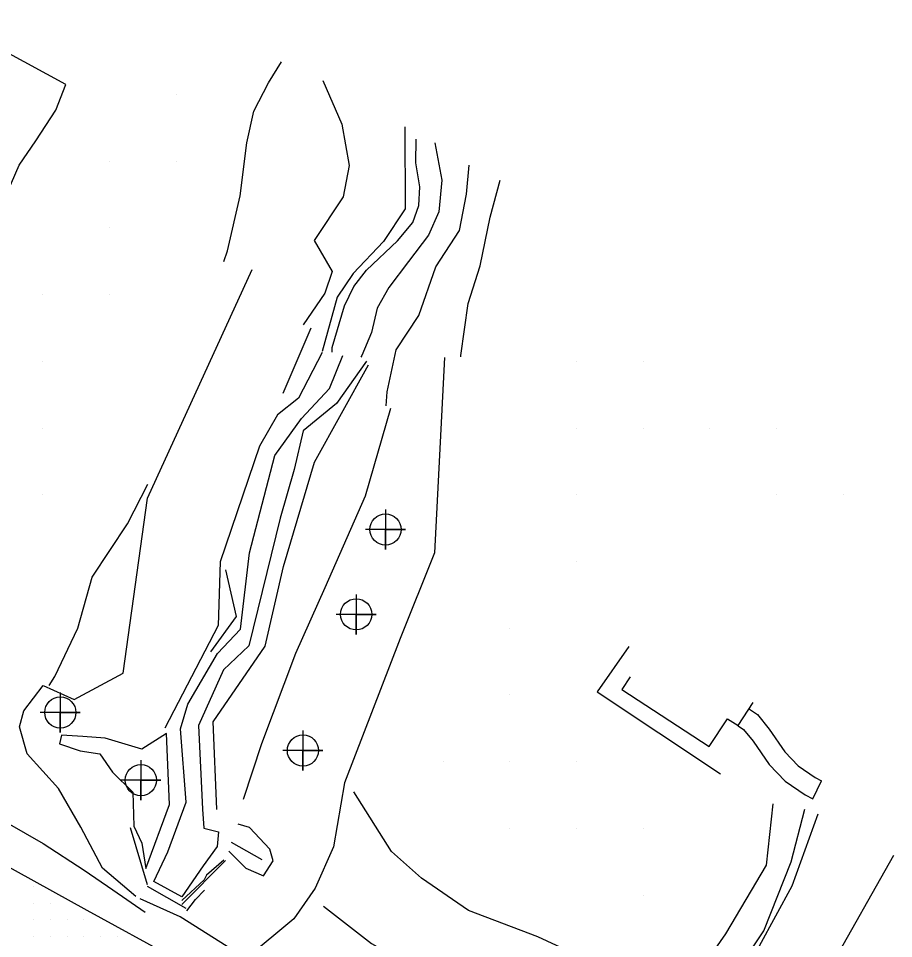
# Model space of a CAD drawing. Extents: x 1762120 to 1766775, y 709485 to 712965.
# Drawn here: x 1764771.4 to 1764902.6, y 710858.4 to 710996.3 of the extents above; entities that cross this region are included whole.
import ezdxf

# ---------------------------------------------------------------- set-up
doc = ezdxf.new("R2010")
doc.units = 0
for name, color, linetype in [('Exist DTM Breakline', 7, 'Continuous'), ('Exist DTM Breakline Underwater', 7, 'Continuous'), ('Exist DTM Drainline', 7, 'Continuous'), ('Exist DTM QL2 LIDAR Elevation Point', 7, 'Continuous'), ('Exist DTM Regular Point CELL', 7, 'Continuous'), ('Exist DTM Scan Elevation Point', 7, 'Continuous'), ('Exist Roads EOP', 7, 'Continuous'), ('Exist Structure Major Bridge WW', 7, 'Continuous'), ('Exist Structure Minor Head and End Wall', 7, 'Continuous'), ('PH Exist DTM Breakline', 7, 'Continuous')]:
    doc.layers.add(name, color=color, linetype=linetype)

msp = doc.modelspace()

# ---------------------------------------------------------------- linework, layer by layer
at = {"layer": 'Exist DTM Breakline'}
msp.add_line((1764815.26, 710949.91), (1764811.05, 710940.15), dxfattribs=at)
for points in [[(1764789.05, 710864.73), (1764784.04, 710868.97), (1764780.76, 710875.13), (1764777.42, 710880.93), (1764772.73, 710886.14), (1764771.59, 710890.16), (1764772.23, 710892.55), (1764775.11, 710896.38), (1764779.76, 710894.26), (1764787.15, 710898.24), (1764790.76, 710924.45), (1764806.46, 710958.72)], [(1764816.98, 710946.29), (1764813.39, 710939.42), (1764810.25, 710936.95), (1764807.57, 710932.26), (1764801.66, 710914.88), (1764801.35, 710905.35), (1764793.35, 710889.96)], [(1764835.29, 710945.51), (1764833.79, 710916.23), (1764828.68, 710903.41), (1764820.31, 710881.78), (1764818.68, 710872.2), (1764815.93, 710866), (1764812.7, 710861.4), (1764805.58, 710855.45), (1764795.65, 710861.68), (1764789.69, 710864.38)], [(1764801.19, 710877.77), (1764801.18, 710877.85), (1764800.64, 710890.94), (1764808.41, 710902.28), (1764811.18, 710914.22), (1764815.82, 710929.86), (1764823.89, 710944.41)], [(1764827.23, 710937.88), (1764823.4, 710924.74), (1764817.37, 710911.01), (1764812.95, 710901.15), (1764807.88, 710887.61), (1764805.1, 710879.29)], [(1764800.28, 710901.42), (1764804.11, 710906.7), (1764802.53, 710913.69)], [(1764790.52, 710868.95), (1764794.07, 710878.53), (1764793.61, 710889.15), (1764789.94, 710886.82), (1764784.43, 710888.46), (1764781.09, 710888.7), (1764777.9, 710888.93), (1764777.57, 710887.64), (1764780.69, 710886.58), (1764783.63, 710886.15), (1764785.52, 710883.36), (1764788.58, 710880.38), (1764788.74, 710875.29), (1764789.94, 710872.72), (1764790.52, 710868.95)], [(1764802.95, 710871.55), (1764805.5, 710869.01), (1764808.17, 710867.82), (1764809.62, 710870.08), (1764809.11, 710871.82), (1764806.06, 710875.06), (1764804.39, 710875.57)], [(1764802.21, 710870.2), (1764799.61, 710867.94), (1764799.28, 710867.26), (1764795.9, 710864.13)], [(1764796.66, 710862.58), (1764797.95, 710864.31), (1764799.34, 710865.69)]]:
    msp.add_lwpolyline(points, dxfattribs=at)
at = {"layer": 'Exist DTM Breakline Underwater'}
msp.add_lwpolyline([(1764823.61, 710945), (1764819.13, 710938.62), (1764814.12, 710934.52), (1764812.74, 710928.74), (1764810.67, 710921.44), (1764805.99, 710902.29), (1764802.18, 710898.74), (1764798.44, 710890.37), (1764799.01, 710877.85), (1764799.22, 710874.96), (1764801.42, 710874.45), (1764801.21, 710872.24), (1764799.11, 710869.36), (1764795.9, 710864.71), (1764791.7, 710866.98), (1764793.82, 710871.44), (1764796.59, 710878.9), (1764795.73, 710889.88), (1764796.81, 710893.56), (1764801.27, 710901.17), (1764804.72, 710904.82), (1764806.08, 710916.24), (1764809.87, 710930.83), (1764813.86, 710936.36), (1764818.07, 710940.87), (1764820.04, 710945.84)], dxfattribs=at)
at = {"layer": 'Exist DTM Drainline'}
msp.add_line((1764803.32, 710872.89), (1764807.91, 710870.27), dxfattribs=at)
at = {"layer": 'Exist DTM QL2 LIDAR Elevation Point'}
for p, q in [((1764795.09, 710984.96), (1764795.09, 710984.96)), ((1764785.09, 710974.96), (1764785.09, 710974.96)), ((1764795.09, 710974.96), (1764795.09, 710974.96)), ((1764785.09, 710964.96), (1764785.09, 710964.96)), ((1764775.08, 710954.96), (1764775.08, 710954.96)), ((1764785.09, 710954.96), (1764785.09, 710954.96)), ((1764775.08, 710944.95), (1764775.08, 710944.95)), ((1764855.09, 710944.95), (1764855.09, 710944.95)), ((1764865.1, 710944.95), (1764865.1, 710944.95)), ((1764775.08, 710934.95), (1764775.08, 710934.95)), ((1764855.09, 710934.95), (1764855.09, 710934.95)), ((1764865.1, 710934.95), (1764865.1, 710934.95)), ((1764875.1, 710934.95), (1764875.1, 710934.95)), ((1764885.1, 710934.95), (1764885.1, 710934.95)), ((1764775.08, 710924.95), (1764775.08, 710924.95)), ((1764855.09, 710924.95), (1764855.09, 710924.95)), ((1764885.1, 710924.95), (1764885.1, 710924.95)), ((1764895.1, 710924.95), (1764895.1, 710924.95)), ((1764855.09, 710914.95), (1764855.09, 710914.95)), ((1764845.09, 710904.95), (1764845.09, 710904.95)), ((1764845.09, 710894.95), (1764845.09, 710894.95)), ((1764835.09, 710884.95), (1764835.09, 710884.95)), ((1764845.09, 710884.95), (1764845.09, 710884.95)), ((1764855.09, 710884.95), (1764855.09, 710884.95)), ((1764845.09, 710874.95), (1764845.09, 710874.95)), ((1764855.09, 710874.95), (1764855.09, 710874.95)), ((1764865.1, 710874.95), (1764865.1, 710874.95)), ((1764865.1, 710864.94), (1764865.1, 710864.94))]:
    msp.add_line(p, q, dxfattribs=at)
at = {"layer": 'Exist DTM Regular Point CELL'}
for points in [[(1764826.46, 710922.75), (1764826.46, 710916.75), (1764826.46, 710919.75), (1764829.46, 710919.75), (1764823.46, 710919.75)], [(1764822.07, 710910.03), (1764822.07, 710904.03), (1764822.07, 710907.03), (1764825.07, 710907.03), (1764819.07, 710907.03)], [(1764777.7, 710895.33), (1764777.7, 710889.33), (1764777.7, 710892.33), (1764780.7, 710892.33), (1764774.7, 710892.33)], [(1764814.08, 710889.62), (1764814.08, 710883.62), (1764814.08, 710886.62), (1764817.08, 710886.62), (1764811.08, 710886.62)], [(1764789.79, 710885.19), (1764789.79, 710879.19), (1764789.79, 710882.19), (1764792.79, 710882.19), (1764786.79, 710882.19)]]:
    msp.add_lwpolyline(points, dxfattribs=at)
for centre in [(1764826.46, 710919.75), (1764822.07, 710907.03), (1764777.7, 710892.33), (1764814.08, 710886.62), (1764789.79, 710882.19)]:
    msp.add_circle(centre, 2.34, dxfattribs=at)
at = {"layer": 'Exist DTM Scan Elevation Point'}
for p, q in [((1764773.75, 710866.25), (1764773.75, 710866.25)), ((1764773.75, 710863.75), (1764773.75, 710863.75)), ((1764776.25, 710863.75), (1764776.25, 710863.75)), ((1764773.75, 710861.25), (1764773.75, 710861.25)), ((1764776.25, 710861.25), (1764776.25, 710861.25)), ((1764778.75, 710861.25), (1764778.75, 710861.25)), ((1764781.25, 710861.25), (1764781.25, 710861.25)), ((1764773.75, 710858.75), (1764773.75, 710858.75)), ((1764776.25, 710858.75), (1764776.25, 710858.75)), ((1764778.75, 710858.75), (1764778.75, 710858.75)), ((1764781.25, 710858.75), (1764781.25, 710858.75)), ((1764783.75, 710858.75), (1764783.75, 710858.75)), ((1764786.25, 710858.75), (1764786.25, 710858.75))]:
    msp.add_line(p, q, dxfattribs=at)
at = {"layer": 'Exist Roads EOP'}
msp.add_lwpolyline([(1764822.92, 710840.21), (1764808.11, 710848.38), (1764794.88, 710855.46), (1764781.71, 710862.63), (1764768.58, 710869.88), (1764755.44, 710877.14), (1764742.28, 710884.33), (1764738.45, 710887.83), (1764735.81, 710893.11), (1764735.36, 710896.07), (1764734.24, 710905.21), (1764738.24, 710914.75)], dxfattribs=at)
at = {"layer": 'Exist Structure Major Bridge WW'}
for p, q in [((1764790.78, 710866.5), (1764788.24, 710875.01)), ((1764795.92, 710863.53), (1764802.47, 710870.14))]:
    msp.add_line(p, q, dxfattribs=at)
at = {"layer": 'Exist Structure Minor Head and End Wall'}
msp.add_line((1764790.73, 710866.31), (1764796.53, 710863), dxfattribs=at)
at = {"layer": 'PH Exist DTM Breakline'}
msp.add_line((1764890.53, 710879.4), (1764891.82, 710882.1), dxfattribs=at)
for points in [[(1764740.67, 710899.61), (1764740.17, 710901.57), (1764746.44, 710914.51), (1764751.56, 710933.46), (1764752.75, 710938.67), (1764756.22, 710944.86), (1764760.94, 710951.5), (1764765.41, 710960.29), (1764771.51, 710974.35), (1764774.03, 710978), (1764777.02, 710982.58), (1764778.55, 710986.46), (1764760.31, 710996.35), (1764754.31, 710986.41)], [(1764802.2, 710959.91), (1764802.79, 710961.49), (1764804.69, 710969.78), (1764805.65, 710977.69), (1764806.71, 710982.46), (1764808.93, 710986.7), (1764810.86, 710989.85)], [(1764817.08, 710987.05), (1764819.92, 710980.5), (1764821.03, 710974.31), (1764820.1, 710969.61), (1764815.75, 710963.08), (1764818.44, 710958.4), (1764817.36, 710955.18), (1764814.1, 710950.44)], [(1764829.36, 710980.1), (1764829.43, 710967.81), (1764826.15, 710962.93), (1764821.63, 710958.14), (1764819.2, 710954.59), (1764816.94, 710946.41)], [(1764818.45, 710946.33), (1764818.47, 710947.01), (1764820.32, 710953.29), (1764821.7, 710956.18), (1764823.6, 710958.59), (1764828.24, 710963.03), (1764830.53, 710965.78), (1764831.44, 710968.32), (1764831.62, 710971.1), (1764831, 710974.68), (1764831.04, 710978.23)], [(1764833.84, 710977.7), (1764834.88, 710972.1), (1764834.45, 710967.35), (1764832.9, 710963.87), (1764829.89, 710959.93), (1764826.98, 710956), (1764825.2, 710952.92), (1764824.38, 710949.28), (1764822.91, 710945.85), (1764822.78, 710945.58)], [(1764826.56, 710938.28), (1764826.69, 710940.38), (1764828.08, 710946.66), (1764831.46, 710951.82), (1764834, 710959.09), (1764837.56, 710964.57), (1764838.58, 710969.99), (1764839.02, 710974.34)], [(1764837.75, 710945.64), (1764837.75, 710945.82), (1764838.87, 710953.62), (1764840.67, 710959.25), (1764842.16, 710966.58), (1764843.64, 710972.1)], [(1764776.02, 710896.39), (1764776.89, 710897.7), (1764780.34, 710904.98), (1764782.5, 710912.61), (1764787.8, 710920.6), (1764790.83, 710926.55)], [(1764862.92, 710902.22), (1764858.19, 710895.44), (1764876.66, 710883.15)], [(1764863.14, 710897.67), (1764861.91, 710895.79), (1764874.98, 710887.21), (1764877.73, 710891.39), (1764879.31, 710890.35)], [(1764879.32, 710890.35), (1764881.6, 710893.82)], [(1764881.01, 710892.82), (1764882.21, 710892), (1764883.97, 710889.82), (1764886.33, 710886.44), (1764888.33, 710884.33), (1764890.87, 710882.56), (1764891.82, 710882.1)], [(1764879.32, 710890.34), (1764880.15, 710889.77), (1764881.57, 710888.01), (1764884, 710884.54), (1764886.36, 710882.05), (1764889.36, 710879.96), (1764890.53, 710879.4)], [(1764759.36, 710882.57), (1764767, 710877.31), (1764775.15, 710872.71), (1764781.26, 710868.71), (1764785.58, 710865.75), (1764790.42, 710862.42)], [(1764884.53, 710878.63), (1764883.54, 710869.43), (1764877.45, 710859.17), (1764872.16, 710851.6), (1764862.43, 710852.61), (1764849.29, 710858.71), (1764838.9, 710862.63), (1764831.85, 710867.48), (1764827.38, 710871.5), (1764821.7, 710880.44)], [(1764817.18, 710863.29), (1764824.37, 710857.69), (1764835.61, 710851.33), (1764848.7, 710844.23), (1764855.37, 710840.69), (1764859.02, 710838.23), (1764863.93, 710835.16), (1764866.75, 710836.69), (1764870.83, 710841.37), (1764875.6, 710848.23), (1764883.18, 710859.61), (1764887.27, 710869.95), (1764889.35, 710877.82)], [(1764853.8, 710823.63), (1764855.79, 710824.05), (1764859.02, 710825.09), (1764870.1, 710837.49), (1764877.62, 710848.35), (1764887.44, 710866.34), (1764891.34, 710877.14)], [(1764902.64, 710870.9), (1764893.09, 710853.99), (1764888.15, 710844.41), (1764884.25, 710837.45), (1764881.58, 710830.88), (1764879.77, 710824.72), (1764879.38, 710820.14), (1764880, 710816.06), (1764881.43, 710812.52), (1764882.66, 710810.49), (1764884.36, 710808.12)]]:
    msp.add_lwpolyline(points, dxfattribs=at)

doc.saveas('drawing.dxf')
